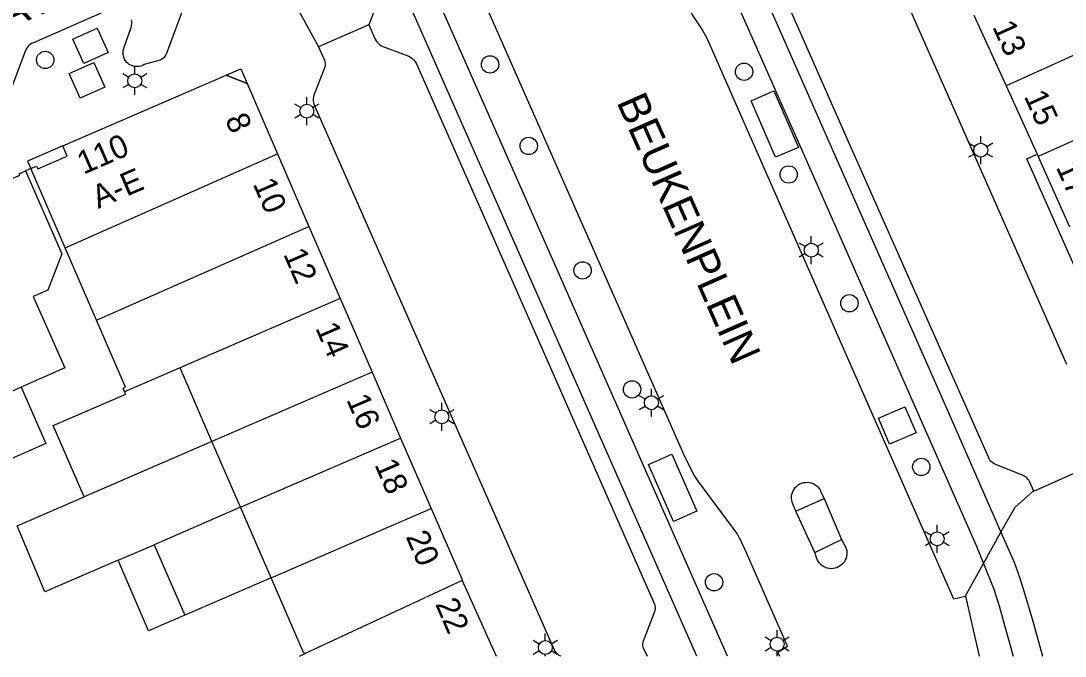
# Model space of a CAD drawing. Extents: x 122462 to 123306, y 485548 to 486417.
# Drawn here: x 122997.6 to 123065.1, y 485548.3 to 485589.4 of the extents above; entities that cross this region are included whole.
import ezdxf

# ---------------------------------------------------------------- set-up
doc = ezdxf.new("R2010")
doc.units = 0
for name, color, linetype in [('Level 1', 7, 'Continuous'), ('Level 10', 7, 'Continuous'), ('Level 11', 7, 'Continuous'), ('Level 17', 7, 'Continuous'), ('Level 19', 7, 'Continuous'), ('Level 2', 7, 'Continuous'), ('Level 30', 7, 'Continuous'), ('Level 4', 7, 'Continuous'), ('Level 42', 7, 'Continuous'), ('Level 44', 7, 'Continuous'), ('Level 5', 7, 'Continuous'), ('Level 50', 7, 'Continuous'), ('Level 53', 7, 'Continuous'), ('Level 58', 7, 'Continuous'), ('Level 59', 7, 'Continuous')]:
    doc.layers.add(name, color=color, linetype=linetype)

msp = doc.modelspace()

# ---------------------------------------------------------------- linework, layer by layer
at = {"layer": 'Level 1'}
for p, q in [((123059.246, 485589.771), (123061.324, 485585.201)), ((123061.324, 485585.201), (123063.336, 485580.775)), ((123014.239, 485580.789), (123016.268, 485576.11)), ((123063.336, 485580.775), (123063.4, 485580.63)), ((123063.4, 485580.63), (123065.429, 485576.072)), ((123000.517, 485574.72), (122998.295, 485579.845)), ((123016.268, 485576.11), (123018.286, 485571.45)), ((123002.545, 485570.04), (123000.517, 485574.72)), ((123020.352, 485566.678), (123022.194, 485562.425)), ((122997.667, 485565.71), (122995.013, 485564.536)), ((123022.194, 485562.425), (123024.169, 485557.865)), ((123011.843, 485557.943), (123006.265, 485555.528)), ((123013.817, 485553.383), (123011.843, 485557.943)), ((123006.265, 485555.528), (123008.239, 485550.968))]:
    msp.add_line(p, q, dxfattribs=at)
for points in [[(122998.295, 485579.845), (122998.662, 485580.004), (122998.738, 485579.83), (123000.646, 485580.657), (123000.36, 485581.316), (123010.912, 485585.888), (123012.266, 485585.352), (123014.239, 485580.789)], [(122990.12, 485574.189), (122989.41, 485575.799), (122989.655, 485575.91), (122989.61, 485576.009), (122990.143, 485576.246), (122990.187, 485576.146), (122991.414, 485576.688), (122991.37, 485576.788), (122991.745, 485576.954), (122991.789, 485576.853), (122993.016, 485577.395), (122992.972, 485577.496), (122993.366, 485577.67), (122993.41, 485577.569), (122994.632, 485578.109), (122994.588, 485578.21), (122995.357, 485578.55), (122995.401, 485578.449), (122997.588, 485579.415), (122997.544, 485579.516), (122997.939, 485579.689)], [(122997.939, 485579.689), (123000.304, 485574.34), (122999.387, 485571.982), (122998.454, 485571.569), (123000.492, 485566.959), (122997.667, 485565.71)], [(123018.286, 485571.45), (123019.319, 485569.064), (123020.352, 485566.678)], [(123004.357, 485565.419), (123004.262, 485565.64), (123004.421, 485565.709), (123002.545, 485570.04)], [(123001.734, 485558.616), (122999.735, 485563.232), (123004.425, 485565.263), (123004.357, 485565.419)], [(123003.934, 485554.519), (122999.198, 485552.468), (122997.411, 485556.744), (123001.734, 485558.616)], [(123024.169, 485557.865), (123026.14, 485553.309), (123026.18, 485553.221)], [(123008.239, 485550.968), (123005.908, 485549.958), (123003.934, 485554.519)], [(123015.987, 485548.478), (123015.94, 485548.578), (123015.905, 485548.561), (123013.817, 485553.383)], [(123026.18, 485553.221), (123028.363, 485548.322)], [(123015.651, 485548.322), (123015.987, 485548.478)]]:
    msp.add_lwpolyline(points, dxfattribs=at)
at = {"layer": 'Level 10'}
msp.add_lwpolyline([(123012.266, 485585.352), (123010.912, 485585.888), (123011.856, 485586.297), (123012.266, 485585.352)], dxfattribs=at)
at = {"layer": 'Level 11'}
msp.add_lwpolyline([(123000.36, 485581.316), (122998.085, 485580.33), (122998.295, 485579.845)], dxfattribs=at)
at = {"layer": 'Level 17'}
for p, q in [((123021.64, 485593.014), (123020.133, 485589.131)), ((123020.133, 485589.131), (123016.877, 485587.708)), ((122998.295, 485579.845), (122997.939, 485579.689)), ((123063.109, 485558.987), (123066.312, 485560.416)), ((123047.736, 485557.688), (123049.567, 485558.507)), ((123049.567, 485558.507), (123050.689, 485555.869)), ((123048.954, 485555.026), (123047.736, 485557.688)), ((123059.862, 485554.314), (123060.988, 485556.327)), ((123048.954, 485555.026), (123050.689, 485555.869)), ((123058.67, 485552.182), (123059.862, 485554.314))]:
    msp.add_line(p, q, dxfattribs=at)
for points in [[(123058.67, 485552.182), (123057.954, 485552.003), (123045.955, 485579.297), (123042.036, 485588.212), (123041.651, 485588.878), (123038.409, 485593.821), (123036.634, 485597.866), (123035.079, 485600.573), (123035.751, 485600.96)], [(123065.252, 485567.18), (123057.88, 485583.878), (123051.185, 485599.043), (123051.122, 485599.14), (123051.047, 485599.228), (123050.962, 485599.306), (123050.867, 485599.373), (123050.765, 485599.427), (123048.878, 485600.157), (123048.781, 485600.211), (123048.692, 485600.279), (123048.614, 485600.358), (123048.547, 485600.447), (123048.494, 485600.545), (123048.227, 485601.292)], [(123041.762, 485599.986), (123050.168, 485580.915), (123057.406, 485564.496), (123060.988, 485556.327)], [(123040.046, 485599.338), (123048.462, 485580.26), (123059.398, 485555.469), (123059.862, 485554.314)], [(123046.701, 485548.322), (123046.561, 485548.553), (123047.199, 485548.963), (123044.456, 485555.187), (123044.183, 485555.787), (123044.101, 485555.953), (123044.011, 485556.114), (123043.913, 485556.271), (123043.808, 485556.423), (123041.421, 485559.639), (123041.159, 485560.03), (123040.581, 485561.155), (123034.527, 485574.906), (123024.753, 485597.108), (123023.979, 485596.932)], [(123011.172, 485593.49), (123014.779, 485591.605), (123016.877, 485587.708)], [(123043.32, 485548.322), (123032.023, 485573.944), (123023.363, 485593.587)], [(123041.333, 485548.322), (123030.329, 485573.294), (123021.64, 485593.014)], [(123008.942, 485592.371), (123007.06, 485587.285), (123007.016, 485587.194), (123006.961, 485587.109), (123006.894, 485587.032), (123006.819, 485586.965), (123006.735, 485586.908), (123006.644, 485586.863), (123005.619, 485586.571), (123005.519, 485586.517), (123005.414, 485586.476), (123005.304, 485586.449), (123005.191, 485586.436), (123005.078, 485586.437), (123004.965, 485586.453), (123004.856, 485586.483), (123004.751, 485586.527), (123004.653, 485586.583), (123004.563, 485586.652), (123004.482, 485586.731), (123004.412, 485586.821), (123004.354, 485586.918), (123004.309, 485587.022), (123004.277, 485587.131), (123004.26, 485587.243), (123004.257, 485587.356), (123004.268, 485587.469), (123004.294, 485587.58), (123004.333, 485587.686), (123004.777, 485588.974), (123004.806, 485589.094), (123004.819, 485589.216), (123004.817, 485589.339), (123004.8, 485589.461)], [(123003.465, 485590.172), (122998.474, 485587.984), (122998.374, 485587.944), (122998.28, 485587.892), (122998.193, 485587.83), (122998.114, 485587.756), (122998.045, 485587.674), (122997.986, 485587.584), (122997.939, 485587.488), (122996.081, 485582.534)], [(123063.109, 485558.987), (123062.843, 485559.602), (123062.795, 485559.688), (123062.737, 485559.768), (123062.668, 485559.84), (123062.592, 485559.902), (123062.508, 485559.954), (123062.418, 485559.995), (123060.548, 485560.76), (123060.457, 485560.813), (123060.375, 485560.88), (123060.303, 485560.957), (123060.244, 485561.045), (123060.199, 485561.14), (123051.257, 485581.334), (123047.962, 485588.775), (123047.16, 485590.608)], [(123020.133, 485589.131), (123020.552, 485588.208), (123020.608, 485588.105), (123020.676, 485588.01), (123020.756, 485587.924), (123020.847, 485587.85), (123020.946, 485587.788), (123021.053, 485587.739), (123022.725, 485587.108), (123022.83, 485587.052), (123022.927, 485586.984), (123023.015, 485586.905), (123023.093, 485586.816), (123023.159, 485586.718), (123023.213, 485586.612), (123029.262, 485572.884), (123038.602, 485551.686), (123038.627, 485551.586), (123038.639, 485551.483), (123038.638, 485551.38), (123038.624, 485551.277), (123038.597, 485551.177), (123038.557, 485551.082), (123037.902, 485549.387), (123037.863, 485549.296), (123037.838, 485549.2), (123037.829, 485549.101), (123037.834, 485549.002), (123037.855, 485548.905), (123037.891, 485548.813), (123038.135, 485548.322)], [(123016.877, 485587.708), (123017.262, 485586.858), (123017.293, 485586.746), (123017.308, 485586.63), (123017.307, 485586.514), (123017.29, 485586.399), (123017.258, 485586.287), (123016.593, 485584.592), (123016.56, 485584.476), (123016.543, 485584.357), (123016.541, 485584.237), (123016.555, 485584.118), (123016.584, 485584.001), (123022.605, 485570.327), (123032.111, 485548.739), (123032.169, 485548.638), (123032.239, 485548.545), (123032.322, 485548.462), (123032.415, 485548.392), (123032.516, 485548.334), (123032.548, 485548.322)], [(123047.736, 485557.688), (123047.547, 485558.168), (123047.503, 485558.285), (123047.474, 485558.407), (123047.46, 485558.531), (123047.463, 485558.657), (123047.481, 485558.781), (123047.515, 485558.901), (123047.563, 485559.016), (123047.626, 485559.125), (123047.703, 485559.224), (123047.791, 485559.313), (123047.89, 485559.39), (123047.997, 485559.454), (123048.112, 485559.504), (123048.233, 485559.538), (123048.356, 485559.558), (123048.481, 485559.561), (123048.606, 485559.549), (123048.728, 485559.521), (123048.846, 485559.477), (123048.957, 485559.419), (123049.059, 485559.348), (123049.152, 485559.264), (123049.234, 485559.169), (123049.303, 485559.064), (123049.358, 485558.952), (123049.567, 485558.507)], [(123060.988, 485556.327), (123061.901, 485557.958), (123063.07, 485558.977), (123063.109, 485558.987)], [(123060.988, 485556.327), (123061.836, 485554.394), (123062.084, 485553.723), (123062.229, 485553.302), (123062.506, 485552.403), (123063.047, 485550.582), (123063.675, 485548.322)], [(123050.689, 485555.869), (123050.949, 485555.395), (123050.993, 485555.277), (123051.022, 485555.154), (123051.036, 485555.028), (123051.033, 485554.902), (123051.015, 485554.777), (123050.981, 485554.655), (123050.933, 485554.538), (123050.87, 485554.429), (123050.794, 485554.328), (123050.706, 485554.237), (123050.607, 485554.158), (123050.499, 485554.092), (123050.384, 485554.04), (123050.263, 485554.003), (123050.139, 485553.982), (123050.013, 485553.976), (123049.887, 485553.985), (123049.763, 485554.011), (123049.643, 485554.052), (123049.53, 485554.107), (123049.424, 485554.176), (123049.328, 485554.258), (123049.242, 485554.351), (123049.169, 485554.455), (123049.11, 485554.566), (123048.954, 485555.026)], [(123059.862, 485554.314), (123060.531, 485552.651), (123060.867, 485551.571), (123061.145, 485550.618), (123061.786, 485548.322)], [(123058.67, 485552.182), (123058.708, 485552.191), (123059.574, 485548.322)]]:
    msp.add_lwpolyline(points, dxfattribs=at)
at = {"layer": 'Level 19'}
msp.add_line((123013.817, 485553.383), (123008.239, 485550.968), dxfattribs=at)
msp.add_lwpolyline([(122997.667, 485565.71), (122999.272, 485562.08), (122996.22, 485560.729), (122995.326, 485562.749)], dxfattribs=at)
at = {"layer": 'Level 2'}
msp.add_lwpolyline([(123053.789, 485562.019), (123053.07, 485563.699), (123054.783, 485564.435), (123055.503, 485562.755), (123053.789, 485562.019)], dxfattribs=at)
at = {"layer": 'Level 30'}
msp.add_lwpolyline([(123069.365, 485567.221), (123068.674, 485566.914), (123062.655, 485580.473), (123063.336, 485580.775)], dxfattribs=at)
at = {"layer": 'Level 4'}
for p, q in [((123071.452, 485589.751), (123061.324, 485585.201)), ((123073.509, 485585.172), (123063.4, 485580.63)), ((123000.517, 485574.72), (123014.239, 485580.789)), ((123002.545, 485570.04), (123016.268, 485576.11)), ((123018.286, 485571.45), (123004.357, 485565.419)), ((123020.352, 485566.678), (123010.001, 485562.196)), ((123011.843, 485557.943), (123022.194, 485562.425)), ((123010.001, 485562.196), (123001.734, 485558.616)), ((123013.817, 485553.383), (123024.169, 485557.865)), ((123003.934, 485554.519), (123006.265, 485555.528)), ((123026.18, 485553.221), (123015.987, 485548.478))]:
    msp.add_line(p, q, dxfattribs=at)
at = {"layer": 'Level 42'}
for points in [[(123001.709, 485586.647), (123001.002, 485588.219), (123002.574, 485588.926), (123003.281, 485587.354), (123001.709, 485586.647)], [(123001.476, 485584.405), (123000.771, 485586), (123002.366, 485586.705), (123003.071, 485585.11), (123001.476, 485584.405)]]:
    msp.add_lwpolyline(points, dxfattribs=at)
at = {"layer": 'Level 44'}
for points in [[(123046.43, 485580.573), (123044.85, 485584.227), (123046.318, 485584.862), (123047.898, 485581.208), (123046.43, 485580.573)], [(123039.819, 485557.037), (123038.211, 485560.715), (123039.723, 485561.377), (123041.331, 485557.699), (123039.819, 485557.037)]]:
    msp.add_lwpolyline(points, dxfattribs=at)
at = {"layer": 'Level 5'}
msp.add_line((123011.843, 485557.943), (123010.001, 485562.196), dxfattribs=at)
msp.add_lwpolyline([(123010.001, 485562.196), (123007.935, 485566.968)], dxfattribs=at)
at = {"layer": 'Level 50'}
for p, q in [((123004.618, 485585.742), (123004.228, 485585.967)), ((123005.008, 485585.967), (123005.008, 485586.417)), ((123005.787, 485585.967), (123005.397, 485585.742)), ((123004.618, 485585.292), (123004.228, 485585.067)), ((123005.787, 485585.067), (123005.397, 485585.292)), ((123005.008, 485584.617), (123005.008, 485585.067)), ((123015.744, 485583.784), (123015.354, 485584.009)), ((123016.134, 485584.009), (123016.134, 485584.459)), ((123016.913, 485584.009), (123016.523, 485583.784)), ((123015.744, 485583.334), (123015.354, 485583.109)), ((123016.913, 485583.109), (123016.523, 485583.334)), ((123016.134, 485582.659), (123016.134, 485583.109)), ((123059.684, 485581.483), (123059.684, 485581.933)), ((123059.294, 485581.258), (123058.904, 485581.483)), ((123060.463, 485581.483), (123060.073, 485581.258)), ((123059.294, 485580.808), (123058.904, 485580.583)), ((123059.684, 485580.133), (123059.684, 485580.583)), ((123060.463, 485580.583), (123060.073, 485580.808)), ((123048.733, 485575.022), (123048.733, 485575.472)), ((123048.343, 485574.797), (123047.953, 485575.022)), ((123049.512, 485575.022), (123049.122, 485574.797)), ((123048.343, 485574.347), (123047.953, 485574.122)), ((123048.733, 485573.672), (123048.733, 485574.122)), ((123049.512, 485574.122), (123049.122, 485574.347)), ((123038.009, 485564.932), (123037.619, 485565.157)), ((123038.399, 485565.157), (123038.399, 485565.607)), ((123039.178, 485565.157), (123038.788, 485564.932)), ((123024.86, 485564.247), (123024.86, 485564.697)), ((123038.009, 485564.482), (123037.619, 485564.257)), ((123039.178, 485564.257), (123038.788, 485564.482)), ((123024.47, 485564.022), (123024.08, 485564.247)), ((123025.639, 485564.247), (123025.249, 485564.022)), ((123038.399, 485563.807), (123038.399, 485564.257)), ((123024.47, 485563.572), (123024.08, 485563.347)), ((123024.86, 485562.897), (123024.86, 485563.347)), ((123025.639, 485563.347), (123025.249, 485563.572)), ((123056.475, 485556.131), (123056.085, 485556.356)), ((123056.865, 485556.356), (123056.865, 485556.806)), ((123057.644, 485556.356), (123057.254, 485556.131)), ((123056.475, 485555.681), (123056.085, 485555.456)), ((123057.644, 485555.456), (123057.254, 485555.681)), ((123056.865, 485555.006), (123056.865, 485555.456)), ((123031.544, 485549.33), (123031.544, 485549.78)), ((123046.142, 485549.321), (123045.752, 485549.546)), ((123046.532, 485549.546), (123046.532, 485549.996)), ((123047.311, 485549.546), (123046.921, 485549.321)), ((123031.154, 485549.105), (123030.764, 485549.33)), ((123032.323, 485549.33), (123031.933, 485549.105)), ((123046.142, 485548.871), (123045.752, 485548.646)), ((123047.311, 485548.646), (123046.921, 485548.871)), ((123031.154, 485548.655), (123030.764, 485548.43)), ((123031.544, 485548.322), (123031.544, 485548.43)), ((123032.323, 485548.43), (123031.933, 485548.655)), ((123046.532, 485548.322), (123046.532, 485548.646))]:
    msp.add_line(p, q, dxfattribs=at)
for centre in [(123005.008, 485585.517), (123016.134, 485583.559), (123059.684, 485581.033), (123048.733, 485574.572), (123038.399, 485564.707), (123024.86, 485563.797), (123056.865, 485555.906), (123046.532, 485549.096), (123031.544, 485548.88)]:
    msp.add_circle(centre, 0.45, dxfattribs=at)
at = {"layer": 'Level 53'}
for centre in [(122999.22, 485586.871), (123027.971, 485586.579), (123044.39, 485586.103), (123030.47, 485581.309), (123047.272, 485579.463), (123033.95, 485573.259), (123051.195, 485571.139), (123037.151, 485565.565), (123055.846, 485560.558), (123042.45, 485553.099)]:
    msp.add_circle(centre, 0.56, dxfattribs=at)

# ---------------------------------------------------------------- texts
at = {"layer": 'Level 58'}
for s, rotation, p in [('13', 294.44496, (123060.412, 485589.019)), ('15', 294.44496, (123062.459, 485584.517)), ('8', 293.40097, (123010.82, 485583.03)), ('110', 23.42626, (123001.699, 485579.445)), ('A-E', 23.42626, (123002.647, 485577.23)), ('17', 293.99003, (123064.529, 485579.941)), ('10', 293.41386, (123012.626, 485578.859)), ('12', 293.41386, (123014.591, 485574.32)), ('14', 293.41386, (123016.664, 485569.534)), ('16', 293.41386, (123018.669, 485564.902)), ('18', 293.41386, (123020.486, 485560.707)), ('20', 293.41386, (123022.502, 485556.053)), ('22', 293.41386, (123024.41, 485551.698))]:
    msp.add_text(s, height=1.5, rotation=rotation, dxfattribs=at).set_placement(p)
at = {"layer": 'Level 59'}
for s, rotation, p in [('TWEEDE OOSTERPARKSTRAAT', 23.83508, (122962.082, 485573.487)), ('BEUKENPLEIN', 293.85311, (123036.121, 485584.157))]:
    msp.add_text(s, height=2, rotation=rotation, dxfattribs=at).set_placement(p)

doc.saveas('drawing.dxf')
